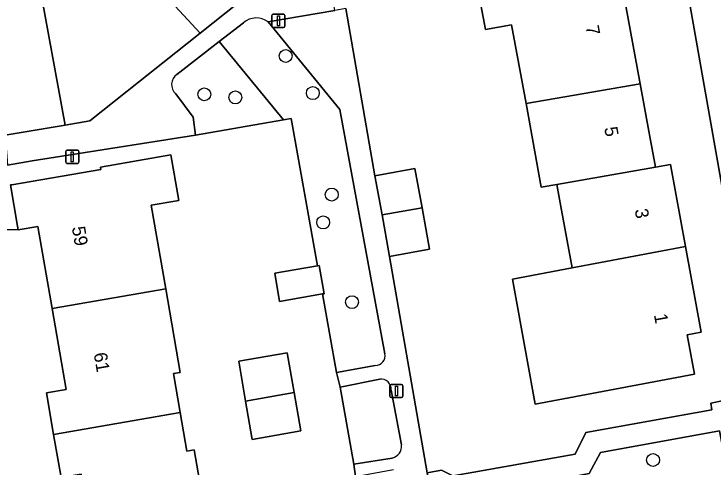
# Model space of a CAD drawing. Extents: x 157793 to 159380, y 380877 to 382313.
# Drawn here: x 158837.1 to 158890.1, y 381556.8 to 381591.1 of the extents above; entities that cross this region are included whole.
import ezdxf

# ---------------------------------------------------------------- set-up
doc = ezdxf.new("R2010")
doc.units = 0
for name, color, linetype in [('IMGEO_Boom', 7, 'Continuous'), ('IMGEO_Erf', 7, 'Continuous'), ('IMGEO_Groenvoorziening', 7, 'Continuous'), ('IMGEO_Lichtmast', 7, 'Continuous'), ('IMGEO_Pand', 7, 'Continuous'), ('IMGEO_Pand_nummerreeks', 7, 'Continuous'), ('IMGEO_Voetpad_halfverhard', 7, 'Continuous'), ('IMGEO_Voetpad_open', 7, 'Continuous')]:
    doc.layers.add(name, color=color, linetype=linetype)

msp = doc.modelspace()

# ---------------------------------------------------------------- linework, layer by layer
at = {"layer": 'IMGEO_Boom'}
for centre in [(158857.653, 381587.949), (158851.487, 381585.049), (158859.712, 381585.14), (158853.839, 381584.812), (158861.143, 381577.461), (158860.495, 381575.351), (158862.68, 381569.319), (158885.493, 381557.37)]:
    msp.add_circle(centre, 0.489, dxfattribs=at)
at = {"layer": 'IMGEO_Erf'}
for points in [[(158834.179, 381594.628), (158836.409, 381581.959), (158840.955, 381582.721), (158837.911, 381599.241)], [(158862.214, 381591.533), (158864.42, 381578.883), (158867.446, 381579.433), (158867.986, 381576.461), (158868.556, 381573.321), (158865.529, 381572.772), (158868.385, 381556.402), (158869.463, 381556.614), (158870.323, 381556.183), (158871.487, 381556.387), (158879.589, 381557.81), (158880.386, 381559.464), (158889.954, 381561.177), (158889.873, 381561.665), (158891.835, 381562.064), (158890.878, 381566.987), (158892.626, 381567.29), (158887.575, 381595.876)], [(158883.404, 381591.868), (158884.509, 381585.842), (158885.217, 381581.983), (158885.615, 381579.814), (158885.667, 381579.531), (158886.802, 381579.728), (158887.939, 381573.528), (158889.128, 381567.046), (158888.084, 381566.854), (158888.631, 381563.873), (158876.562, 381561.602), (158875.927, 381565.067), (158874.829, 381571.058), (158879.357, 381571.911), (158878.556, 381576.28), (158878.249, 381577.952), (158878.197, 381578.234), (158877.021, 381578.03), (158875.863, 381584.342), (158874.769, 381590.306), (158872.79, 381589.943), (158872.172, 381593.311)], [(158862.95, 381556.124), (158862.823, 381557.065), (158861.788, 381562.877), (158861.502, 381563.981), (158860.442, 381569.935), (158857.194, 381569.373), (158856.824, 381571.512), (158860.062, 381572.072), (158858.08, 381583.209), (158857.492, 381583.108), (158850.816, 381581.957), (158838.446, 381580.016), (158836.578, 381579.686)], [(158836.894, 381578.203), (158843.643, 381579.37), (158843.612, 381579.544), (158848.957, 381580.468), (158849.555, 381577.01), (158847.466, 381576.649), (158848.559, 381570.325), (158849.653, 381563.999), (158849.152, 381563.913), (158849.66, 381560.972), (158850.168, 381558.032), (158850.73, 381558.129), (158851.832, 381551.755)], [(158834.891, 381537.912), (158841.227, 381539.007), (158841.448, 381538.851), (158842.854, 381541.039), (158844.373, 381543.403), (158843.207, 381550.148), (158842.144, 381556.297), (158840.636, 381556.036), (158840.069, 381559.31), (158839.526, 381562.451), (158841.012, 381562.708), (158839.953, 381568.835), (158838.878, 381575.053), (158837.376, 381574.793), (158832.116, 381574.893)]]:
    msp.add_lwpolyline(points, dxfattribs=at)
msp.add_lwpolyline([(158854.615, 381561.831), (158854.094, 381564.843), (158857.771, 381565.478), (158858.291, 381562.468), (158858.793, 381559.567), (158855.116, 381558.932)], close=True, dxfattribs=at)
at = {"layer": 'IMGEO_Groenvoorziening'}
for points in [[(158847.097, 381599.972), (158843.092, 381604.303), (158837.19, 381603.152), (158837.911, 381599.241), (158841.669, 381599.95), (158851.18, 381589.665), (158854.138, 381592.011)], [(158854.458, 381590.457), (158852.623, 381589.039), (158857.492, 381583.108), (158858.08, 381583.209), (158860.062, 381572.072), (158860.194, 381572.095), (158860.564, 381569.956), (158860.442, 381569.935), (158861.502, 381563.981), (158864.44, 381564.521)], [(158861.764, 381583.902), (158856.33, 381590.522)], [(158849.317, 381585.087), (158850.634, 381583.32), (158850.816, 381581.957), (158857.492, 381583.108), (158852.623, 381589.039), (158849.406, 381586.555)], [(158865.172, 381565.412), (158861.764, 381583.902)], [(158864.777, 381563.487), (158861.788, 381562.877), (158862.823, 381557.065), (158865.726, 381557.522)], [(158866.437, 381558.514), (158865.646, 381562.657)]]:
    msp.add_lwpolyline(points, dxfattribs=at)
for points in [[(158851.18, 381589.665), (158841.669, 381599.95), (158837.911, 381599.241), (158840.955, 381582.721), (158842.819, 381583.034)], [(158872.575, 381546.542), (158874.753, 381548.609), (158877.663, 381550.759), (158879.35, 381551.852), (158881.174, 381552.647), (158883.052, 381553.328), (158887.251, 381554.651), (158891.222, 381555.853), (158890.532, 381559.577), (158881.517, 381557.94), (158880.647, 381556.352), (158870.657, 381554.438), (158868.971, 381553.025), (158869.681, 381549.247)]]:
    msp.add_lwpolyline(points, close=True, dxfattribs=at)
for centre, radius, start, end in [((158855.434, 381589.352), 1.474, 52.5479, 131.4294), ((158849.944, 381585.786), 0.939, 124.976, 228.0851), ((158864.435, 381565.271), 0.75, 270.3504, 10.8401), ((158864.871, 381562.715), 0.778, 355.723, 96.9069), ((158865.504, 381558.432), 0.937, 283.7185, 5.0206)]:
    msp.add_arc(centre, radius, start, end, dxfattribs=at)
at = {"layer": 'IMGEO_Lichtmast'}
for p, q in [((158856.607, 381590.203), (158856.607, 381591.003)), ((158856.607, 381591.003), (158856.607, 381590.203)), ((158856.707, 381591.103), (158857.497, 381591.103)), ((158857.497, 381591.103), (158856.707, 381591.103)), ((158857.597, 381591.003), (158857.597, 381590.203)), ((158857.597, 381590.203), (158857.597, 381591.003)), ((158857.497, 381590.103), (158856.707, 381590.103)), ((158856.707, 381590.103), (158857.497, 381590.103)), ((158840.986, 381579.922), (158840.986, 381580.722)), ((158840.986, 381580.722), (158840.986, 381579.922)), ((158841.086, 381580.822), (158841.876, 381580.822)), ((158841.876, 381580.822), (158841.086, 381580.822)), ((158841.976, 381580.722), (158841.976, 381579.922)), ((158841.976, 381579.922), (158841.976, 381580.722)), ((158841.876, 381579.822), (158841.086, 381579.822)), ((158841.086, 381579.822), (158841.876, 381579.822)), ((158865.648, 381563.096), (158866.438, 381563.096)), ((158866.438, 381563.096), (158865.648, 381563.096)), ((158865.548, 381562.196), (158865.548, 381562.996)), ((158865.548, 381562.996), (158865.548, 381562.196)), ((158866.538, 381562.996), (158866.538, 381562.196)), ((158866.538, 381562.196), (158866.538, 381562.996)), ((158866.438, 381562.096), (158865.648, 381562.096)), ((158865.648, 381562.096), (158866.438, 381562.096))]:
    msp.add_line(p, q, dxfattribs=at)
for points in [[(158857.027, 381590.978), (158857.177, 381590.978), (158857.177, 381590.228), (158857.027, 381590.228), (158857.027, 381590.978)], [(158841.406, 381580.697), (158841.556, 381580.697), (158841.556, 381579.947), (158841.406, 381579.947), (158841.406, 381580.697)], [(158865.968, 381562.971), (158866.118, 381562.971), (158866.118, 381562.221), (158865.968, 381562.221), (158865.968, 381562.971)]]:
    msp.add_lwpolyline(points, dxfattribs=at)
for centre, start, end in [((158856.707, 381591.003), 90, 180), ((158856.707, 381591.003), 90, 180), ((158857.497, 381591.003), 0, 90), ((158857.497, 381591.003), 360, 90), ((158856.707, 381590.203), 180, 270), ((158856.707, 381590.203), 180, 270), ((158857.497, 381590.203), 270, 0), ((158857.497, 381590.203), 270, 0), ((158841.086, 381580.722), 90, 180), ((158841.086, 381580.722), 90, 180), ((158841.876, 381580.722), 0, 90), ((158841.876, 381580.722), 360, 90), ((158841.086, 381579.922), 180, 270), ((158841.086, 381579.922), 180, 270), ((158841.876, 381579.922), 270, 0), ((158841.876, 381579.922), 270, 0), ((158865.648, 381562.996), 90, 180), ((158865.648, 381562.996), 90, 180), ((158866.438, 381562.996), 0, 90), ((158866.438, 381562.996), 360, 90), ((158865.648, 381562.196), 180, 270), ((158865.648, 381562.196), 180, 270), ((158866.438, 381562.196), 270, 0), ((158866.438, 381562.196), 270, 0)]:
    msp.add_arc(centre, 0.1, start, end, dxfattribs=at)
at = {"layer": 'IMGEO_Pand'}
for points in [[(158884.509, 381585.842), (158883.404, 381591.868), (158884.873, 381592.137), (158884.273, 381595.409), (158878.286, 381594.371), (158872.172, 381593.311), (158872.79, 381589.943), (158874.769, 381590.306), (158875.863, 381584.342)], [(158884.509, 381585.842), (158875.863, 381584.342), (158877.021, 381578.03), (158878.197, 381578.234), (158885.667, 381579.531), (158885.615, 381579.814), (158885.217, 381581.983)], [(158848.559, 381570.325), (158847.466, 381576.649), (158849.555, 381577.01), (158848.957, 381580.468), (158843.612, 381579.544), (158843.643, 381579.37), (158836.894, 381578.203), (158836.79, 381578.185), (158837.329, 381575.064), (158837.376, 381574.793), (158838.878, 381575.053), (158839.953, 381568.835)], [(158885.667, 381579.531), (158878.197, 381578.234), (158878.249, 381577.952), (158878.556, 381576.28), (158879.357, 381571.911), (158887.939, 381573.528), (158886.802, 381579.728)], [(158867.986, 381576.461), (158867.446, 381579.433), (158864.42, 381578.883), (158864.955, 381575.935)], [(158867.986, 381576.461), (158864.955, 381575.935), (158865.529, 381572.772), (158868.556, 381573.321)], [(158888.084, 381566.854), (158889.128, 381567.046), (158887.939, 381573.528), (158879.357, 381571.911), (158874.829, 381571.058), (158875.927, 381565.067), (158876.562, 381561.602), (158888.631, 381563.873)], [(158860.062, 381572.072), (158856.824, 381571.512), (158857.194, 381569.373), (158860.442, 381569.935), (158860.564, 381569.956), (158860.194, 381572.095)], [(158848.559, 381570.325), (158839.953, 381568.835), (158841.012, 381562.708), (158839.526, 381562.451), (158840.069, 381559.31), (158849.66, 381560.972), (158849.152, 381563.913), (158849.653, 381563.999)], [(158854.615, 381561.831), (158858.291, 381562.468), (158857.771, 381565.478), (158854.094, 381564.843)], [(158854.615, 381561.831), (158855.116, 381558.932), (158858.793, 381559.567), (158858.291, 381562.468)], [(158843.207, 381550.148), (158851.832, 381551.755), (158850.73, 381558.129), (158850.168, 381558.032), (158849.66, 381560.972), (158840.069, 381559.31), (158840.636, 381556.036), (158842.144, 381556.297)]]:
    msp.add_lwpolyline(points, close=True, dxfattribs=at)
at = {"layer": 'IMGEO_Voetpad_halfverhard'}
for points in [[(158865.529, 381572.772), (158864.955, 381575.935), (158864.42, 381578.883), (158862.214, 381591.533), (158861.369, 381591.388), (158856.33, 381590.522), (158861.764, 381583.902), (158865.172, 381565.412)], [(158866.957, 381555.769), (158867.812, 381550.67), (158869.681, 381549.247), (158868.971, 381553.025), (158870.657, 381554.438), (158869.167, 381555.185), (158868.572, 381555.483), (158868.385, 381556.402), (158865.529, 381572.772)], [(158864.44, 381564.521), (158861.502, 381563.981), (158861.788, 381562.877), (158864.777, 381563.487)], [(158865.646, 381562.657), (158866.437, 381558.514)], [(158865.726, 381557.522), (158862.823, 381557.065), (158862.95, 381556.124), (158865.827, 381556.646)]]:
    msp.add_lwpolyline(points, dxfattribs=at)
for centre, radius, start, end in [((158864.435, 381565.271), 0.75, 270.3504, 10.8401), ((158864.871, 381562.715), 0.778, 355.723, 96.9069), ((158865.504, 381558.432), 0.937, 283.7185, 5.0206)]:
    msp.add_arc(centre, radius, start, end, dxfattribs=at)
at = {"layer": 'IMGEO_Voetpad_open'}
for points in [[(158887.575, 381595.876), (158892.626, 381567.29), (158890.878, 381566.987), (158891.835, 381562.064), (158896.917, 381563.102)], [(158856.33, 381590.522), (158861.369, 381591.388), (158860.977, 381593.83), (158860.263, 381593.695), (158858.588, 381593.38), (158856.361, 381592.961), (158854.138, 381592.011), (158851.18, 381589.665), (158842.819, 381583.034), (158840.955, 381582.721), (158836.409, 381581.959), (158836.578, 381579.686), (158838.446, 381580.016), (158850.816, 381581.957), (158850.634, 381583.32), (158849.317, 381585.087)], [(158849.406, 381586.555), (158852.623, 381589.039), (158854.458, 381590.457)], [(158832.116, 381574.893), (158837.376, 381574.793), (158837.329, 381575.064), (158836.79, 381578.185)], [(158896.917, 381563.102), (158891.835, 381562.064), (158889.873, 381561.665), (158889.954, 381561.177), (158880.386, 381559.464), (158879.589, 381557.81), (158871.487, 381556.387), (158870.323, 381556.183), (158869.463, 381556.614), (158868.385, 381556.402), (158868.572, 381555.483), (158869.167, 381555.185), (158870.657, 381554.438), (158880.647, 381556.352), (158881.517, 381557.94), (158890.532, 381559.577), (158891.222, 381555.853), (158893.075, 381556.464)]]:
    msp.add_lwpolyline(points, dxfattribs=at)
for centre, radius, start, end in [((158855.434, 381589.352), 1.474, 52.5479, 131.4294), ((158849.944, 381585.786), 0.939, 124.976, 228.0851)]:
    msp.add_arc(centre, radius, start, end, dxfattribs=at)

# ---------------------------------------------------------------- texts
at = {"layer": 'IMGEO_Pand_nummerreeks'}
for s, rotation, p in [('7', 280.3939, (158880.379, 381590.178)), ('5', 280.3932, (158881.786, 381582.508)), ('3', 280.3932, (158884.094, 381576.308)), ('59', 279.8074, (158841.449, 381574.971)), ('1', 280.3932, (158885.551, 381568.366)), ('61', 279.8074, (158843.099, 381565.426))]:
    msp.add_text(s, height=1, rotation=rotation, dxfattribs=at).set_placement(p)

doc.saveas('drawing.dxf')
